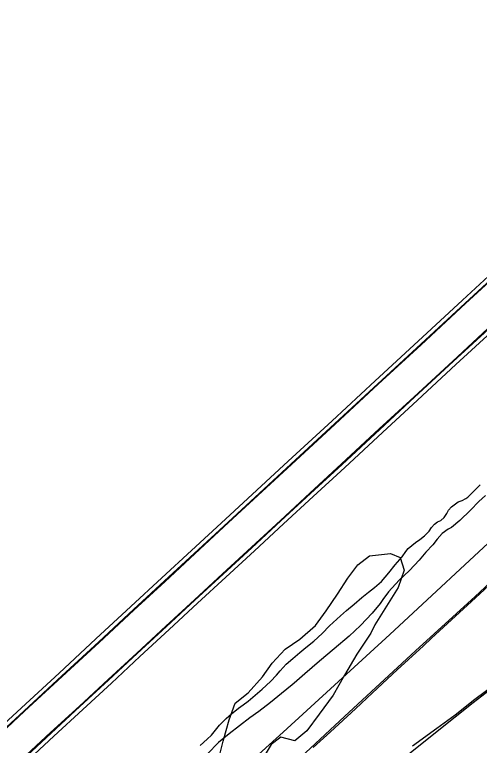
# Model space of a CAD drawing. Extents: x 2161152 to 2175754, y 602179 to 617749.
# Drawn here: x 2168307 to 2168663, y 610417 to 610977 of the extents above; entities that cross this region are included whole.
import ezdxf

# ---------------------------------------------------------------- set-up
doc = ezdxf.new("R2010")
doc.units = 0
for name, color, linetype in [('RD_EX_Bridge', 7, 'Continuous'), ('RD_EX_Conc_Curb', 7, 'Continuous'), ('RD_EX_DR_ErosCtrl', 7, 'Continuous'), ('RD_EX_Fence_ChLk', 7, 'Continuous'), ('RD_EX_GuardRail', 7, 'Continuous'), ('RD_EX_H2O', 7, 'Continuous'), ('RD_EX_Road', 7, 'Continuous'), ('RD_EX_VEG', 7, 'Continuous')]:
    doc.layers.add(name, color=color, linetype=linetype)

msp = doc.modelspace()

# ---------------------------------------------------------------- linework, layer by layer
at = {"layer": 'RD_EX_Bridge'}
for points in [[(2168315.06, 610403.29), (2168337.27, 610423.92), (2168359.41, 610444.34), (2168381.31, 610464.59), (2168403.25, 610484.89), (2168425.65, 610505.6), (2168447.48, 610525.76), (2168469.14, 610545.74), (2168491.17, 610566.03), (2168513.4, 610586.62), (2168536.11, 610607.54), (2168560.33, 610629.86), (2168589.28, 610656.69), (2168616, 610681.41), (2168645.53, 610708.7), (2168672.53, 610733.58), (2168701.64, 610760.48), (2168733.48, 610789.86), (2168761.14, 610815.43), (2168791.77, 610843.65), (2168821.38, 610870.96), (2168851.65, 610898.94), (2168882.83, 610927.79), (2168909.06, 610952.02)], [(2168687.01, 610791.68), (2168650.54, 610758), (2168616.43, 610726.52), (2168583.57, 610696.19), (2168550.55, 610665.63), (2168516.92, 610634.6), (2168468.82, 610590.19), (2168442.84, 610566.21), (2168420.03, 610545.15), (2168396.24, 610523.13), (2168369.53, 610498.4), (2168341.19, 610472.26), (2168312.32, 610445.67), (2168285.12, 610420.46)]]:
    msp.add_lwpolyline(points, dxfattribs=at)
at = {"layer": 'RD_EX_Conc_Curb'}
for points in [[(2168888.57, 610973.81), (2168866.71, 610953.56), (2168865.95, 610952.85), (2168836.69, 610925.79), (2168797.66, 610889.7), (2168760.6, 610855.46), (2168722.08, 610819.79), (2168689.1, 610789.42), (2168652.62, 610755.74), (2168618.52, 610724.26), (2168585.65, 610693.93), (2168552.64, 610663.37), (2168519, 610632.34), (2168470.91, 610587.93), (2168444.93, 610563.96), (2168422.12, 610542.89), (2168398.33, 610520.88), (2168371.62, 610496.15), (2168343.27, 610470), (2168314.4, 610443.41), (2168287.2, 610418.2)], [(2168888.91, 610973.45), (2168867.05, 610953.19), (2168866.29, 610952.48), (2168837.03, 610925.42), (2168798, 610889.33), (2168760.94, 610855.1), (2168722.42, 610819.43), (2168689.44, 610789.05), (2168652.96, 610755.38), (2168618.86, 610723.89), (2168585.99, 610693.56), (2168552.98, 610663), (2168519.34, 610631.98), (2168471.25, 610587.56), (2168445.27, 610563.59), (2168422.46, 610542.52), (2168398.67, 610520.51), (2168371.96, 610495.78), (2168343.61, 610469.63), (2168314.74, 610443.05), (2168287.54, 610417.84)], [(2168312.53, 610405.94), (2168334.75, 610426.57), (2168356.9, 610446.99), (2168378.79, 610467.24), (2168400.73, 610487.54), (2168423.14, 610508.25), (2168444.96, 610528.41), (2168466.63, 610548.39), (2168488.65, 610568.69), (2168510.89, 610589.28), (2168533.6, 610610.2), (2168557.82, 610632.51), (2168586.76, 610659.35), (2168613.48, 610684.06), (2168643.02, 610711.36), (2168670.02, 610736.24)], [(2168312.87, 610405.57), (2168335.08, 610426.2), (2168357.24, 610446.62), (2168379.13, 610466.87), (2168401.07, 610487.18), (2168423.47, 610507.88), (2168445.3, 610528.05), (2168466.97, 610548.02), (2168488.99, 610568.32), (2168511.23, 610588.91), (2168533.94, 610609.83), (2168558.16, 610632.15), (2168587.1, 610658.98), (2168613.82, 610683.7), (2168643.36, 610710.99), (2168670.36, 610735.87)]]:
    msp.add_lwpolyline(points, dxfattribs=at)
at = {"layer": 'RD_EX_DR_ErosCtrl'}
msp.add_lwpolyline([(2168668.14, 610608.4), (2168662.94, 610603.79), (2168656.73, 610597.16), (2168648.5, 610589.04), (2168642.01, 610583.84), (2168639.56, 610582.4), (2168635.02, 610579.23), (2168631.18, 610574.98), (2168627.88, 610570.49), (2168622.48, 610564.91), (2168617.28, 610558.67), (2168609.79, 610550.74), (2168601.91, 610543.44), (2168593.88, 610534.43), (2168589.46, 610528.5), (2168587.36, 610525.54), (2168581.2, 610518.16), (2168572.31, 610508.6), (2168563.58, 610500.52), (2168552.04, 610490.72), (2168540.98, 610481.47), (2168529.75, 610471.74), (2168521.44, 610464.4), (2168520.01, 610463.11), (2168511.89, 610456.51), (2168503.38, 610449.59), (2168494.28, 610442.79), (2168487.56, 610437.82), (2168479.51, 610431.84), (2168471.58, 610425.74), (2168463.5, 610419.02), (2168455.14, 610410.31)], dxfattribs=at)
at = {"layer": 'RD_EX_Fence_ChLk'}
msp.add_lwpolyline([(2169019.88, 610894.6), (2169009.5, 610884.93), (2168934.44, 610815.43), (2168843.37, 610731.23), (2168775.6, 610668.45), (2168684.62, 610584.95), (2168594.72, 610501.7), (2168513.17, 610426.92), (2168459.24, 610378.07), (2168444.6, 610364.81), (2168451.53, 610356.01), (2168415.73, 610323.89), (2168371.76, 610285.83), (2168381.18, 610267.36)], dxfattribs=at)
at = {"layer": 'RD_EX_GuardRail'}
for points in [[(2169141.63, 610976.85), (2169117.71, 610953.96), (2169103.98, 610940.9), (2169071.94, 610911.37), (2169030.65, 610873.27), (2168989.28, 610835.05), (2168957.13, 610805.46), (2168906.76, 610758.89), (2168839.36, 610696.61), (2168778.75, 610640.63), (2168716.78, 610583.63), (2168660.24, 610531.01), (2168614.63, 610489.38), (2168560.13, 610438.98), (2168474.33, 610359.24), (2168459.44, 610345.33), (2168445.57, 610331.16), (2168403.63, 610286.18), (2168393.09, 610275.66), (2168384.79, 610267.77), (2168308.26, 610197.15), (2168227.39, 610122.31)], [(2168041.76, 609907.19), (2168130.08, 609988.63), (2168199.59, 610052.92), (2168273.69, 610121.1), (2168344.84, 610186.89), (2168409.3, 610246.06), (2168421.34, 610257.12), (2168433.87, 610268.64), (2168451.03, 610283.02), (2168484.67, 610310.91), (2168525.28, 610343.55), (2168582.47, 610389), (2168644.84, 610438.82), (2168658.64, 610449.74), (2168698.6, 610480.37)]]:
    msp.add_lwpolyline(points, dxfattribs=at)
at = {"layer": 'RD_EX_H2O'}
msp.add_lwpolyline([(2168449.44, 610416.8), (2168454.83, 610421.47), (2168457.98, 610424.68), (2168461.09, 610428.59), (2168464.18, 610432.43), (2168469.27, 610437.4), (2168473.51, 610440.88), (2168478.92, 610445.3), (2168482.4, 610447.79), (2168486.27, 610450.7), (2168491.58, 610455.22), (2168496.91, 610459.91), (2168503.34, 610465.76), (2168508.03, 610470.55), (2168510.71, 610473.91), (2168515.27, 610479.01), (2168520.41, 610483.46), (2168525.89, 610488.08), (2168530.32, 610491.72), (2168536.58, 610496.68), (2168542.86, 610502.53), (2168548.67, 610508.37), (2168556.91, 610516.11), (2168561.64, 610520.08), (2168567.41, 610524.95), (2168573.42, 610530.05), (2168578.47, 610534.24), (2168583.14, 610537.87), (2168588.37, 610542.47), (2168593.98, 610549.16), (2168599.03, 610555.18), (2168604.22, 610561.33), (2168607.17, 610565.39), (2168608.95, 610567.62), (2168614.57, 610572.37), (2168617.72, 610574.71), (2168621.32, 610577.43), (2168624.93, 610581.07), (2168626.77, 610583.78), (2168629.01, 610586.45), (2168631.5, 610588.14), (2168633.85, 610589.1), (2168636.43, 610591.42), (2168638.43, 610594.57), (2168639.92, 610597.16), (2168642.2, 610599.64), (2168647.23, 610603.53), (2168650.4, 610604.61), (2168652.99, 610606.08), (2168654.59, 610607.02), (2168657.52, 610609.81), (2168664.12, 610616.61)], dxfattribs=at)
at = {"layer": 'RD_EX_Road'}
for points in [[(2168536.15, 610415.16), (2168549.27, 610427.32), (2168568.39, 610444.95), (2168581.6, 610457.04), (2168600.45, 610474.61), (2168620.68, 610493.2), (2168626.85, 610498.9), (2168639.03, 610510.18), (2168657.35, 610527.11), (2168677.17, 610545.29)], [(2168674.73, 610462.97), (2168660.1, 610451.91), (2168644.95, 610439.99), (2168630.9, 610429.76), (2168612.32, 610416.16)]]:
    msp.add_lwpolyline(points, dxfattribs=at)
at = {"layer": 'RD_EX_VEG'}
for points in [[(2168463.6, 610406.66), (2168467.01, 610420.05), (2168471.54, 610436.51), (2168476.19, 610449.13), (2168486.31, 610457.2), (2168497.1, 610469.38), (2168504.57, 610479.85), (2168514.57, 610490.53), (2168525.78, 610498.13), (2168537.88, 610508.74), (2168545.89, 610519.84), (2168554.68, 610532.65), (2168562.66, 610545.04), (2168570.32, 610555.24), (2168579.24, 610562.03), (2168595.32, 610563.78), (2168602.71, 610560.93), (2168605.92, 610551.07), (2168601.19, 610537.9), (2168583.4, 610509.15)], [(2168583.4, 610509.15), (2168580.36, 610502.84), (2168569.48, 610486.7), (2168559.96, 610470.6), (2168551.37, 610455.21), (2168540.72, 610440.69), (2168531.31, 610428.04), (2168522.07, 610420.39), (2168511.18, 610423.18), (2168503.95, 610417.39), (2168495.08, 610402.88)]]:
    msp.add_lwpolyline(points, dxfattribs=at)

doc.saveas('drawing.dxf')
